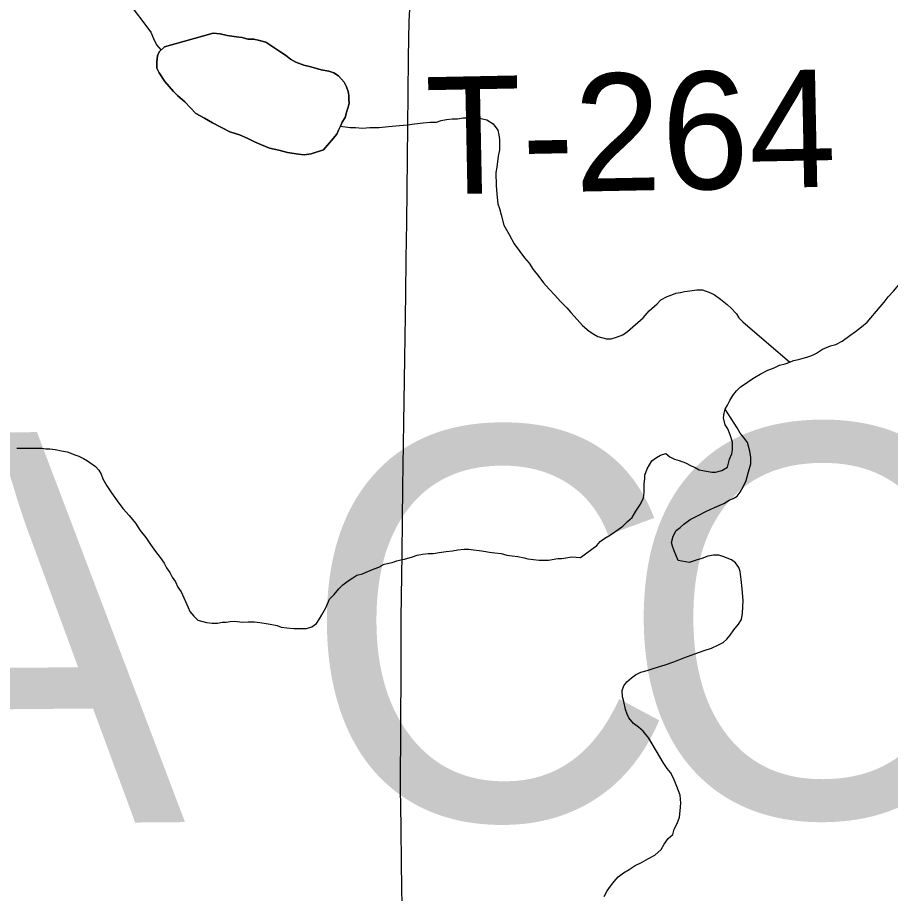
# Model space of a CAD drawing. Extents: x 103424 to 290657, y 38711 to 110967.
# Drawn here: x 214247.3958 to 214247.6069, y 40213.5368 to 40213.7488 of the extents above; entities that cross this region are included whole.
import ezdxf

# ---------------------------------------------------------------- set-up
doc = ezdxf.new("R2010")
doc.units = 0
for name, color, linetype in [('GM_X_County_Text', 7, 'Continuous'), ('GM_X_Minor_Lake', 7, 'Continuous'), ('GM_X_Minor_River', 7, 'Continuous'), ('GM_X_Township_Road', 7, 'Continuous'), ('GM_X_Township_Road_Text', 7, 'Continuous')]:
    doc.layers.add(name, color=color, linetype=linetype)

msp = doc.modelspace()

# ---------------------------------------------------------------- linework, layer by layer
at = {"layer": 'GM_X_Minor_Lake'}
for points in [[(214247.43129, 40213.74171), (214247.44304, 40213.74506), (214247.44475, 40213.74489), (214247.44647, 40213.74452), (214247.44875, 40213.74417), (214247.45008, 40213.74399), (214247.45142, 40213.74362), (214247.45294, 40213.74364), (214247.45427, 40213.74327), (214247.4558, 40213.74291), (214247.45944, 40213.74047), (214247.46059, 40213.73972), (214247.46174, 40213.73878), (214247.46308, 40213.73803), (214247.46499, 40213.73729), (214247.4667, 40213.73693), (214247.46918, 40213.73619), (214247.47109, 40213.73583), (214247.47223, 40213.73546), (214247.47338, 40213.73471), (214247.47473, 40213.73321), (214247.47531, 40213.73207), (214247.47571, 40213.73093), (214247.47591, 40213.72998), (214247.47592, 40213.72903), (214247.47593, 40213.72808), (214247.47575, 40213.72713), (214247.47538, 40213.72618), (214247.47502, 40213.72465), (214247.47427, 40213.7235), (214247.4739, 40213.72255), (214247.47335, 40213.72159), (214247.47298, 40213.72064), (214247.47166, 40213.71911), (214247.46979, 40213.71681), (214247.46676, 40213.71582), (214247.46505, 40213.71562), (214247.46372, 40213.71579), (214247.46105, 40213.71615), (214247.45896, 40213.7167), (214247.45667, 40213.71725), (214247.45476, 40213.71799), (214247.45304, 40213.71873), (214247.45132, 40213.71966), (214247.44941, 40213.72041), (214247.44712, 40213.72114), (214247.44291, 40213.72338), (214247.441, 40213.72451), (214247.43889, 40213.72563), (214247.4362, 40213.72845), (214247.43447, 40213.72996), (214247.43351, 40213.7309), (214247.43139, 40213.73335), (214247.43004, 40213.73543), (214247.42945, 40213.73656), (214247.42944, 40213.73808), (214247.42961, 40213.7396), (214247.42998, 40213.74056), (214247.43129, 40213.74171)], [(214247.47427, 40213.7235), (214247.47502, 40213.72465), (214247.47538, 40213.72618), (214247.47575, 40213.72713), (214247.47593, 40213.72808), (214247.47592, 40213.72903), (214247.47591, 40213.72998), (214247.47571, 40213.73093), (214247.47531, 40213.73207), (214247.47473, 40213.73321), (214247.47338, 40213.73471), (214247.47223, 40213.73546), (214247.47109, 40213.73583), (214247.46918, 40213.73619), (214247.4667, 40213.73693), (214247.46499, 40213.73729), (214247.46308, 40213.73803), (214247.46174, 40213.73878), (214247.46059, 40213.73972), (214247.45944, 40213.74047), (214247.4558, 40213.74291), (214247.45427, 40213.74327), (214247.45294, 40213.74364), (214247.45142, 40213.74362), (214247.45008, 40213.74399), (214247.44875, 40213.74417), (214247.44647, 40213.74452), (214247.44475, 40213.74489), (214247.44304, 40213.74506), (214247.43129, 40213.74171)], [(214247.43129, 40213.74171), (214247.42998, 40213.74056), (214247.42961, 40213.7396), (214247.42944, 40213.73808), (214247.42945, 40213.73656), (214247.43004, 40213.73543), (214247.43139, 40213.73335), (214247.43351, 40213.7309), (214247.43447, 40213.72996), (214247.4362, 40213.72845), (214247.43889, 40213.72563), (214247.441, 40213.72451), (214247.44291, 40213.72338), (214247.44712, 40213.72114), (214247.44941, 40213.72041), (214247.45132, 40213.71966), (214247.45304, 40213.71873), (214247.45476, 40213.71799), (214247.45667, 40213.71725), (214247.45896, 40213.7167), (214247.46105, 40213.71615), (214247.46372, 40213.71579), (214247.46505, 40213.71562), (214247.46676, 40213.71582), (214247.46979, 40213.71681), (214247.47166, 40213.71911), (214247.47298, 40213.72064), (214247.47335, 40213.72159), (214247.4739, 40213.72255), (214247.47427, 40213.7235)]]:
    msp.add_lwpolyline(points, dxfattribs=at)
at = {"layer": 'GM_X_Minor_River'}
for points in [[(214247.42229, 40213.75286), (214247.42802, 40213.74529), (214247.42861, 40213.74378), (214247.42939, 40213.74226), (214247.43047, 40213.74096)], [(214247.42799, 40213.74545), (214247.42799, 40213.7455)], [(214247.4739, 40213.72255), (214247.47619, 40213.72219), (214247.47752, 40213.72221), (214247.47923, 40213.72203), (214247.48094, 40213.72224), (214247.48322, 40213.72226), (214247.4855, 40213.72247), (214247.48816, 40213.72269), (214247.49006, 40213.7229), (214247.49177, 40213.72311), (214247.49385, 40213.72332), (214247.49556, 40213.72352), (214247.49708, 40213.72354), (214247.49822, 40213.72393), (214247.49955, 40213.72414), (214247.50087, 40213.72434), (214247.5022, 40213.72435), (214247.50353, 40213.72455), (214247.50486, 40213.72457), (214247.506, 40213.72458), (214247.50714, 40213.72459), (214247.50924, 40213.72404), (214247.51077, 40213.72311), (214247.51193, 40213.7216), (214247.51213, 40213.72046), (214247.51234, 40213.71932), (214247.51236, 40213.7178), (214247.51237, 40213.71685), (214247.512, 40213.71532), (214247.51165, 40213.71266), (214247.51148, 40213.71132), (214247.51152, 40213.70809), (214247.51174, 40213.70524), (214247.51195, 40213.70372), (214247.51234, 40213.70259), (214247.51274, 40213.70107), (214247.51334, 40213.6986), (214247.5147, 40213.69634), (214247.51586, 40213.69407), (214247.51722, 40213.69218), (214247.51837, 40213.69067), (214247.51953, 40213.68935), (214247.5205, 40213.68784), (214247.52185, 40213.68614), (214247.52301, 40213.68463), (214247.52435, 40213.68312), (214247.5257, 40213.68161), (214247.52705, 40213.68011), (214247.52859, 40213.6786), (214247.52955, 40213.67747), (214247.53109, 40213.67577), (214247.53244, 40213.67426), (214247.53398, 40213.67295), (214247.53513, 40213.6722), (214247.53608, 40213.67164), (214247.53818, 40213.67109), (214247.53932, 40213.6711), (214247.54065, 40213.67149), (214247.54216, 40213.67208), (214247.54329, 40213.67285), (214247.54706, 40213.67612), (214247.54856, 40213.67785), (214247.55044, 40213.67958), (214247.55138, 40213.68054), (214247.55289, 40213.68131), (214247.55402, 40213.6817), (214247.55497, 40213.68209), (214247.55611, 40213.6823), (214247.55706, 40213.6825), (214247.55838, 40213.6827), (214247.56009, 40213.68291), (214247.56142, 40213.68292), (214247.56295, 40213.68236), (214247.56429, 40213.68181), (214247.56582, 40213.68068), (214247.56736, 40213.67936), (214247.56831, 40213.67861), (214247.56966, 40213.67711), (214247.57024, 40213.67616), (214247.5712, 40213.67522), (214247.58253, 40213.66544)], [(214247.5867, 40213.66663), (214247.58784, 40213.66702), (214247.58897, 40213.6676), (214247.59048, 40213.66857), (214247.59237, 40213.66935), (214247.5937, 40213.66974), (214247.59521, 40213.67051), (214247.5971, 40213.67186), (214247.59841, 40213.67283), (214247.59992, 40213.67398), (214247.60124, 40213.67514), (214247.60443, 40213.67878), (214247.60536, 40213.67993), (214247.6063, 40213.68127), (214247.60761, 40213.68262), (214247.60893, 40213.68415), (214247.61043, 40213.68607), (214247.61137, 40213.68684), (214247.61231, 40213.68742), (214247.6129, 40213.68801)], [(214247.4801, 40213.61461), (214247.48105, 40213.615), (214247.482, 40213.61539), (214247.48313, 40213.61578), (214247.48445, 40213.61656), (214247.48635, 40213.61696), (214247.48749, 40213.61735), (214247.48843, 40213.61755), (214247.48938, 40213.61775), (214247.49128, 40213.61834), (214247.49241, 40213.61873), (214247.49374, 40213.61893), (214247.49507, 40213.61914), (214247.4964, 40213.61915), (214247.49773, 40213.61935), (214247.49944, 40213.61956), (214247.50095, 40213.61976), (214247.50228, 40213.61997), (214247.5038, 40213.62017), (214247.50494, 40213.62018), (214247.50608, 40213.62001), (214247.50742, 40213.61983), (214247.50856, 40213.61965), (214247.50989, 40213.61947), (214247.51122, 40213.6193), (214247.51275, 40213.61912), (214247.51408, 40213.61875), (214247.51541, 40213.61858), (214247.51675, 40213.6184), (214247.51827, 40213.61803), (214247.51922, 40213.61785), (214247.52056, 40213.61768), (214247.52189, 40213.6175), (214247.52322, 40213.61751), (214247.52417, 40213.61752), (214247.52645, 40213.61792), (214247.5274, 40213.61794), (214247.52986, 40213.61834), (214247.53195, 40213.61817), (214247.53591, 40213.62106), (214247.53666, 40213.62202), (214247.53779, 40213.62279), (214247.53874, 40213.62337), (214247.53968, 40213.62395), (214247.541, 40213.62492), (214247.54213, 40213.62569), (214247.54326, 40213.62684), (214247.54439, 40213.6278), (214247.54532, 40213.62933), (214247.54644, 40213.63105), (214247.54718, 40213.63258), (214247.54736, 40213.63391), (214247.54735, 40213.63486), (214247.54733, 40213.63601), (214247.54751, 40213.63715), (214247.5475, 40213.6381), (214247.54805, 40213.63963), (214247.54861, 40213.64058), (214247.54917, 40213.64154), (214247.5503, 40213.64231), (214247.55124, 40213.64289), (214247.55257, 40213.64328), (214247.55353, 40213.64253), (214247.55468, 40213.64197), (214247.55582, 40213.6416), (214247.55735, 40213.64105), (214247.55869, 40213.6403), (214247.55964, 40213.63993), (214247.5606, 40213.63937), (214247.56365, 40213.63883), (214247.5646, 40213.63884), (214247.56611, 40213.63923), (214247.56744, 40213.64001), (214247.56798, 40213.64191), (214247.56854, 40213.64325), (214247.56872, 40213.6442), (214247.56869, 40213.6461), (214247.5681, 40213.64781), (214247.56752, 40213.64932), (214247.56694, 40213.65027), (214247.56653, 40213.65198), (214247.56671, 40213.65312), (214247.56689, 40213.65407), (214247.56745, 40213.65503), (214247.56801, 40213.65617), (214247.56875, 40213.65732), (214247.56969, 40213.65847), (214247.57063, 40213.65943), (214247.57176, 40213.6602), (214247.57289, 40213.66098), (214247.57402, 40213.66175), (214247.57535, 40213.66252), (214247.57723, 40213.66349), (214247.57875, 40213.66408), (214247.58007, 40213.66466), (214247.5814, 40213.66505), (214247.58253, 40213.66544), (214247.58348, 40213.66584), (214247.58462, 40213.66604), (214247.58575, 40213.66643), (214247.5867, 40213.66663)], [(214247.56224, 40213.62931), (214247.56432, 40213.63028), (214247.56659, 40213.63125), (214247.56791, 40213.63203), (214247.56885, 40213.63242), (214247.5698, 40213.633), (214247.57055, 40213.63395), (214247.57129, 40213.63529), (214247.57203, 40213.63682), (214247.57258, 40213.63892), (214247.57313, 40213.64082), (214247.57311, 40213.64235), (214247.5729, 40213.64386), (214247.57231, 40213.64595), (214247.57134, 40213.64727), (214247.57057, 40213.64821), (214247.56979, 40213.64954), (214247.56689, 40213.65407)], [(214247.39555, 40213.64458), (214247.39669, 40213.64459), (214247.39764, 40213.6446), (214247.39859, 40213.64461), (214247.39973, 40213.64462), (214247.40068, 40213.64463), (214247.40163, 40213.64464), (214247.40259, 40213.64446), (214247.40354, 40213.64447), (214247.40487, 40213.64429), (214247.40639, 40213.64393), (214247.40773, 40213.64375), (214247.40868, 40213.64338), (214247.40964, 40213.64301), (214247.41059, 40213.64264), (214247.41174, 40213.64208), (214247.41269, 40213.64152), (214247.41461, 40213.6402), (214247.41538, 40213.63926), (214247.41596, 40213.63832), (214247.41636, 40213.63718), (214247.41733, 40213.63548), (214247.41849, 40213.63378), (214247.41984, 40213.63189), (214247.42119, 40213.63), (214247.42273, 40213.62831), (214247.42428, 40213.62642), (214247.42544, 40213.62472), (214247.42679, 40213.62302), (214247.42795, 40213.62132), (214247.42911, 40213.61962), (214247.43026, 40213.61811), (214247.43123, 40213.61679), (214247.43181, 40213.61566), (214247.43259, 40213.61452), (214247.43317, 40213.61339), (214247.43394, 40213.61226), (214247.43453, 40213.61093), (214247.4353, 40213.6098), (214247.43706, 40213.60601), (214247.43745, 40213.60507), (214247.43841, 40213.60393), (214247.43937, 40213.60299), (214247.44147, 40213.60244), (214247.4428, 40213.60227), (214247.44413, 40213.60228), (214247.44527, 40213.60248), (214247.44622, 40213.60249), (214247.44717, 40213.60269), (214247.44812, 40213.6027), (214247.45021, 40213.60253), (214247.45154, 40213.60254), (214247.45306, 40213.60256), (214247.4544, 40213.60238), (214247.45592, 40213.60221), (214247.45687, 40213.60203), (214247.45859, 40213.60166), (214247.45954, 40213.60129), (214247.46087, 40213.60111), (214247.46259, 40213.60094), (214247.46354, 40213.60095), (214247.46449, 40213.60096), (214247.46563, 40213.60097), (214247.46695, 40213.60136), (214247.46809, 40213.60214), (214247.46883, 40213.60328), (214247.46939, 40213.60424), (214247.47032, 40213.60596), (214247.47069, 40213.60692), (214247.47125, 40213.60806), (214247.47237, 40213.60921), (214247.4735, 40213.61056), (214247.47444, 40213.61152), (214247.47576, 40213.61248), (214247.47689, 40213.61325), (214247.47783, 40213.61383), (214247.47916, 40213.61423), (214247.4801, 40213.61461)], [(214247.53766, 40213.53609), (214247.53841, 40213.53743), (214247.53916, 40213.53857), (214247.54009, 40213.53972), (214247.54103, 40213.54087), (214247.54235, 40213.54184), (214247.54367, 40213.54261), (214247.54518, 40213.54358), (214247.54669, 40213.54435), (214247.54839, 40213.54532), (214247.5499, 40213.5461), (214247.55141, 40213.54744), (214247.55215, 40213.54878), (214247.55309, 40213.55012), (214247.55422, 40213.55108), (214247.55458, 40213.55242), (214247.55533, 40213.55375), (214247.55588, 40213.55528), (214247.55605, 40213.5568), (214247.55622, 40213.55871), (214247.55601, 40213.56061), (214247.55522, 40213.56269), (214247.55444, 40213.56477), (214247.55366, 40213.5661), (214247.55289, 40213.56704), (214247.55192, 40213.56855), (214247.54843, 40213.57441), (214247.54708, 40213.57611), (214247.54593, 40213.57705), (214247.54478, 40213.57799), (214247.54362, 40213.57931), (214247.54323, 40213.58025), (214247.54284, 40213.58139), (214247.54244, 40213.58329), (214247.54204, 40213.58443), (214247.54202, 40213.58595), (214247.54239, 40213.58709), (214247.54314, 40213.58805), (214247.54427, 40213.58901), (214247.54521, 40213.58978), (214247.54653, 40213.59036), (214247.54805, 40213.59076), (214247.54975, 40213.59135), (214247.55241, 40213.59213), (214247.55449, 40213.59291), (214247.55695, 40213.59389), (214247.5596, 40213.59487), (214247.56187, 40213.59565), (214247.56357, 40213.59624), (214247.56527, 40213.59701), (214247.56641, 40213.5976), (214247.56735, 40213.59837), (214247.5681, 40213.59932), (214247.56903, 40213.60066), (214247.57016, 40213.60201), (214247.5709, 40213.60316), (214247.57108, 40213.60468), (214247.57123, 40213.60772), (214247.57101, 40213.61057), (214247.57079, 40213.61285), (214247.57058, 40213.61475), (214247.57019, 40213.6157), (214247.56942, 40213.61683), (214247.56846, 40213.61758), (214247.56655, 40213.61832), (214247.5654, 40213.61869), (214247.56407, 40213.61868), (214247.56274, 40213.61848), (214247.56123, 40213.61789), (214247.5599, 40213.6175), (214247.5582, 40213.61691), (214247.55553, 40213.61745), (214247.55456, 40213.61973), (214247.55416, 40213.62086), (214247.55396, 40213.62181), (214247.55432, 40213.62334), (214247.55507, 40213.62467), (214247.55601, 40213.62544), (214247.55695, 40213.62621), (214247.55846, 40213.62737), (214247.56035, 40213.62834), (214247.56224, 40213.62931)]]:
    msp.add_lwpolyline(points, dxfattribs=at)
at = {"layer": 'GM_X_Township_Road'}
msp.add_lwpolyline([(214247.48888, 40213.52832), (214247.48866, 40213.54385), (214247.48853, 40213.55304), (214247.48841, 40213.56224), (214247.48847, 40213.57777), (214247.48853, 40213.59063), (214247.48858, 40213.60349), (214247.48877, 40213.61902), (214247.48887, 40213.62713), (214247.48896, 40213.63523), (214247.48919, 40213.65076), (214247.48942, 40213.66629), (214247.48965, 40213.68183), (214247.48978, 40213.69054), (214247.48991, 40213.69925), (214247.49008, 40213.71478), (214247.49026, 40213.73031), (214247.49036, 40213.73915), (214247.49046, 40213.74798), (214247.49072, 40213.75222)], dxfattribs=at)

# ---------------------------------------------------------------- texts
at = {"layer": 'GM_X_County_Text'}
for s, rotation, p in [('C', 0.4879, (214247.46455, 40213.55434)), ('O', 0.4883, (214247.54163, 40213.555)), ('A', 0.488, (214247.35205, 40213.55338))]:
    msp.add_text(s, height=0.0947, rotation=rotation, dxfattribs=at).set_placement(p)
at = {"layer": 'GM_X_Township_Road_Text'}
msp.add_text('T-264', height=0.028409, rotation=1.1235, dxfattribs=at).set_placement((214247.49475, 40213.70598))

doc.saveas('drawing.dxf')
